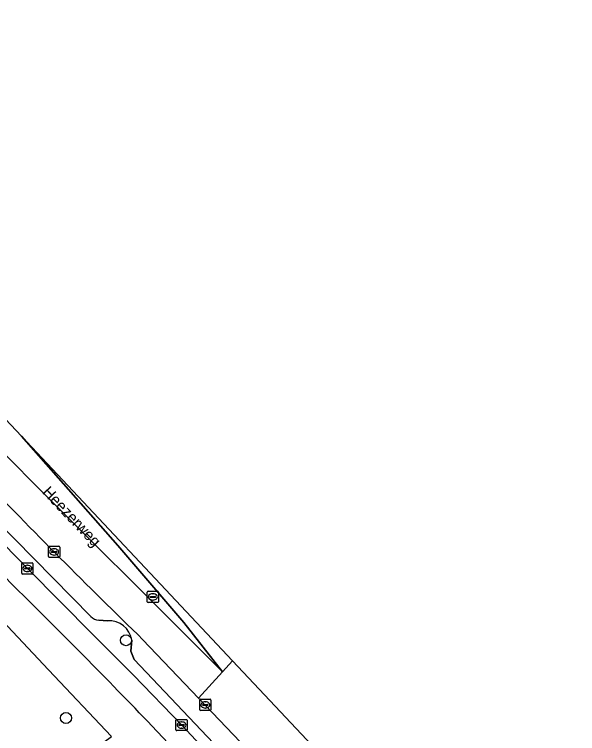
# Model space of a CAD drawing. Extents: x 162661 to 163484, y 380247 to 381230.
# Drawn here: x 163204.8 to 163255, y 381140.7 to 381204.7 of the extents above; entities that cross this region are included whole.
import ezdxf

# ---------------------------------------------------------------- set-up
doc = ezdxf.new("R2010")
doc.units = 0
for name, color, linetype in [('IMGEO_Berm_open', 7, 'Continuous'), ('IMGEO_Boom', 7, 'Continuous'), ('IMGEO_Erf', 7, 'Continuous'), ('IMGEO_Fietspad_gesloten', 7, 'Continuous'), ('IMGEO_Kolk', 7, 'Continuous'), ('IMGEO_Openbare_ruimte_label', 7, 'Continuous'), ('IMGEO_Parkeervlak_open', 7, 'Continuous'), ('IMGEO_Rijbaan_lokaal_gesloten', 7, 'Continuous'), ('IMGEO_Rioolput', 7, 'Continuous'), ('IMGEO_Voetpad_open', 7, 'Continuous')]:
    doc.layers.add(name, color=color, linetype=linetype)

msp = doc.modelspace()

# ---------------------------------------------------------------- linework, layer by layer
at = {"layer": 'IMGEO_Berm_open'}
for points in [[(163211.602, 381151.113), (163198.075, 381164.83), (163197.359, 381164.18), (163205.99, 381155.343), (163211.799, 381149.501), (163215.395, 381145.9), (163219.744, 381141.388), (163234.1, 381126.005), (163246.857, 381112.468), (163254.065, 381104.768)], [(163213.1, 381150.714), (163212.311, 381150.769)], [(163223.073, 381139.269), (163215.477, 381147.261), (163215.183, 381148.016), (163215.253, 381148.98)]]:
    msp.add_lwpolyline(points, dxfattribs=at)
for centre, radius, start, end in [((163212.41, 381151.875), 1.111, 223.34205, 264.89351), ((163213.279, 381148.733), 1.989, 7.13945, 95.16546)]:
    msp.add_arc(centre, radius, start, end, dxfattribs=at)
at = {"layer": 'IMGEO_Boom'}
for centre in [(163214.744, 381148.989), (163209.396, 381142.069)]:
    msp.add_circle(centre, 0.489, dxfattribs=at)
at = {"layer": 'IMGEO_Erf'}
msp.add_lwpolyline([(163185.468, 381170.109), (163185.803, 381170.433), (163184.607, 381171.672), (163174.993, 381181.631), (163172.387, 381184.371), (163170.634, 381181.219), (163168.737, 381177.81), (163167.586, 381173.451), (163158.896, 381140.547), (163152.265, 381116.648), (163171.519, 381109.536), (163213.453, 381140.413), (163207.843, 381146.366)], close=True, dxfattribs=at)
at = {"layer": 'IMGEO_Fietspad_gesloten'}
for points in [[(163234.1, 381126.005), (163219.744, 381141.388), (163215.395, 381145.9), (163211.799, 381149.501), (163205.99, 381155.343), (163197.359, 381164.18), (163196.244, 381165.283), (163193.035, 381168.573), (163178.747, 381183.413), (163164.651, 381198.209), (163163.242, 381196.786), (163167.194, 381192.6), (163189.021, 381169.931), (163204.799, 381153.749)], [(163217.057, 381141.357), (163222.96, 381135.118), (163269.7, 381085.146), (163302.54, 381049.896), (163303.348, 381049.029), (163349.187, 381000), (163381.324, 380965.637), (163403.356, 380942.043), (163438.582, 380904.399), (163442.528, 380900.205)]]:
    msp.add_lwpolyline(points, dxfattribs=at)
msp.add_arc((162825.277, 380766.073), 542.522, 43.76808, 45.60899, dxfattribs=at)
at = {"layer": 'IMGEO_Kolk'}
for p, q in [((163207.837, 381156.427), (163207.837, 381157.279)), ((163207.912, 381157.353), (163208.764, 381157.353)), ((163208.325, 381157.133), (163208.35, 381157.133)), ((163208.838, 381157.279), (163208.838, 381156.427)), ((163208.096, 381156.847), (163208.096, 381156.859)), ((163208.534, 381156.81), (163208.136, 381156.81)), ((163208.139, 381156.896), (163208.537, 381156.896)), ((163208.348, 381156.573), (163208.323, 381156.573)), ((163208.58, 381156.859), (163208.58, 381156.847)), ((163205.455, 381154.953), (163205.455, 381155.805)), ((163205.53, 381155.879), (163206.382, 381155.879)), ((163206.456, 381155.805), (163206.456, 381154.953)), ((163208.764, 381156.353), (163207.912, 381156.353)), ((163205.714, 381155.373), (163205.714, 381155.385)), ((163206.152, 381155.336), (163205.754, 381155.336)), ((163205.757, 381155.422), (163206.155, 381155.422)), ((163205.943, 381155.659), (163205.968, 381155.659)), ((163206.198, 381155.385), (163206.198, 381155.373)), ((163206.382, 381154.879), (163205.53, 381154.879)), ((163205.966, 381155.099), (163205.941, 381155.099)), ((163221.312, 381142.803), (163221.312, 381143.655)), ((163221.387, 381143.729), (163222.239, 381143.729)), ((163222.313, 381143.655), (163222.313, 381142.803)), ((163221.571, 381143.223), (163221.571, 381143.235)), ((163222.009, 381143.186), (163221.611, 381143.186)), ((163221.614, 381143.272), (163222.012, 381143.272)), ((163221.8, 381143.509), (163221.825, 381143.509)), ((163222.055, 381143.235), (163222.055, 381143.223)), ((163222.239, 381142.729), (163221.387, 381142.729)), ((163221.823, 381142.949), (163221.798, 381142.949)), ((163219.196, 381141.013), (163219.196, 381141.865)), ((163219.271, 381141.939), (163220.123, 381141.939)), ((163219.684, 381141.719), (163219.709, 381141.719)), ((163220.197, 381141.865), (163220.197, 381141.013)), ((163219.455, 381141.433), (163219.455, 381141.445)), ((163219.893, 381141.396), (163219.495, 381141.396)), ((163219.498, 381141.482), (163219.896, 381141.482)), ((163219.707, 381141.159), (163219.682, 381141.159)), ((163219.939, 381141.445), (163219.939, 381141.433)), ((163220.123, 381140.939), (163219.271, 381140.939))]:
    msp.add_line(p, q, dxfattribs=at)
for points in [[(163207.837, 381156.427), (163207.837, 381157.279)], [(163207.912, 381157.353), (163208.764, 381157.353)], [(163208.838, 381157.279), (163208.838, 381156.427)], [(163205.455, 381154.953), (163205.455, 381155.805)], [(163205.53, 381155.879), (163206.382, 381155.879)], [(163206.456, 381155.805), (163206.456, 381154.953)], [(163208.764, 381156.353), (163207.912, 381156.353)], [(163206.382, 381154.879), (163205.53, 381154.879)], [(163221.312, 381142.803), (163221.312, 381143.655)], [(163221.387, 381143.729), (163222.239, 381143.729)], [(163222.313, 381143.655), (163222.313, 381142.803)], [(163222.239, 381142.729), (163221.387, 381142.729)], [(163219.196, 381141.013), (163219.196, 381141.865)], [(163219.271, 381141.939), (163220.123, 381141.939)], [(163220.197, 381141.865), (163220.197, 381141.013)], [(163220.123, 381140.939), (163219.271, 381140.939)]]:
    msp.add_lwpolyline(points, dxfattribs=at)
for centre, radius, start, end in [((163207.914, 381157.277), 0.0765, 91.55205, 178.44795), ((163207.914, 381157.277), 0.0765, 91.55205, 178.44795), ((163208.762, 381157.277), 0.0765, 1.55205, 88.44795), ((163208.762, 381157.277), 0.0765, 1.55205, 88.44795), ((163208.136, 381156.856), 0.0403, 85.87752, 175.75265), ((163208.133, 381156.846), 0.0366, 178.93798, 274.71019), ((163208.537, 381156.853), 0.043, 264.86636, 352.45326), ((163208.541, 381156.858), 0.0386, 1.73085, 96.63898), ((163205.532, 381155.803), 0.0765, 91.55205, 178.44795), ((163205.532, 381155.803), 0.0765, 91.55205, 178.44795), ((163206.38, 381155.803), 0.0765, 1.55205, 88.44795), ((163206.38, 381155.803), 0.0765, 1.55205, 88.44795), ((163207.914, 381156.429), 0.0765, 181.55205, 268.44795), ((163207.914, 381156.429), 0.0765, 181.55205, 268.44795), ((163208.762, 381156.429), 0.0765, 271.55205, 358.44795), ((163208.762, 381156.429), 0.0765, 271.55205, 358.44795), ((163205.754, 381155.382), 0.0403, 85.87752, 175.75265), ((163205.751, 381155.372), 0.0366, 178.93798, 274.71019), ((163206.155, 381155.379), 0.043, 264.86636, 352.45326), ((163206.159, 381155.384), 0.0386, 1.73085, 96.63898), ((163205.532, 381154.955), 0.0765, 181.55205, 268.44795), ((163205.532, 381154.955), 0.0765, 181.55205, 268.44795), ((163206.38, 381154.955), 0.0765, 271.55205, 358.44795), ((163206.38, 381154.955), 0.0765, 271.55205, 358.44795), ((163221.389, 381143.653), 0.0765, 91.55205, 178.44795), ((163221.389, 381143.653), 0.0765, 91.55205, 178.44795), ((163222.237, 381143.653), 0.0765, 1.55205, 88.44795), ((163222.237, 381143.653), 0.0765, 1.55205, 88.44795), ((163221.611, 381143.232), 0.0403, 85.87752, 175.75265), ((163221.608, 381143.222), 0.0366, 178.93798, 274.71019), ((163222.012, 381143.229), 0.043, 264.86636, 352.45326), ((163222.016, 381143.234), 0.0386, 1.73085, 96.63898), ((163221.389, 381142.805), 0.0765, 181.55205, 268.44795), ((163221.389, 381142.805), 0.0765, 181.55205, 268.44795), ((163222.237, 381142.805), 0.0765, 271.55205, 358.44795), ((163222.237, 381142.805), 0.0765, 271.55205, 358.44795), ((163219.273, 381141.863), 0.0765, 91.55205, 178.44795), ((163219.273, 381141.863), 0.0765, 91.55205, 178.44795), ((163220.121, 381141.863), 0.0765, 1.55205, 88.44795), ((163220.121, 381141.863), 0.0765, 1.55205, 88.44795), ((163219.495, 381141.442), 0.0403, 85.87752, 175.75265), ((163219.492, 381141.432), 0.0366, 178.93798, 274.71019), ((163219.896, 381141.439), 0.043, 264.86636, 352.45326), ((163219.9, 381141.444), 0.0386, 1.73085, 96.63898), ((163219.273, 381141.015), 0.0765, 181.55205, 268.44795), ((163219.273, 381141.015), 0.0765, 181.55205, 268.44795), ((163220.121, 381141.015), 0.0765, 271.55205, 358.44795), ((163220.121, 381141.015), 0.0765, 271.55205, 358.44795)]:
    msp.add_arc(centre, radius, start, end, dxfattribs=at)
for centre, major_axis, ratio, start_param, end_param in [((163208.324, 381156.853), (-0.387, 0.002), 0.722429, 4.712389, 7.853982), ((163208.349, 381156.853), (-0.39, 0.002), 0.717154, 1.570796, 4.712389), ((163205.942, 381155.379), (-0.387, 0.002), 0.722429, 4.712389, 7.853982), ((163205.967, 381155.379), (-0.39, 0.002), 0.717154, 1.570796, 4.712389), ((163221.799, 381143.229), (-0.387, 0.002), 0.722429, 4.712389, 7.853982), ((163221.824, 381143.229), (-0.39, 0.002), 0.717154, 1.570796, 4.712389), ((163219.683, 381141.439), (-0.387, 0.002), 0.722429, 4.712389, 7.853982), ((163219.708, 381141.439), (-0.39, 0.002), 0.717154, 1.570796, 4.712389)]:
    msp.add_ellipse(centre, major_axis=major_axis, ratio=ratio, start_param=start_param, end_param=end_param, dxfattribs=at)
at = {"layer": 'IMGEO_Parkeervlak_open'}
for points in [[(163177.33, 381186.268), (163196.998, 381165.958), (163198.075, 381164.83), (163211.602, 381151.113)], [(163212.311, 381150.769), (163213.1, 381150.714)], [(163215.253, 381148.98), (163215.183, 381148.016), (163215.477, 381147.261), (163223.073, 381139.269)], [(163256.222, 381106.354), (163226.152, 381138.647), (163221.2, 381143.841), (163216.248, 381149.035)]]:
    msp.add_lwpolyline(points, dxfattribs=at)
for centre, radius, start, end in [((163626.709, 381572.111), 589.467, 223.855007, 225.867058), ((163212.41, 381151.875), 1.111, 223.34205, 264.89351), ((163213.279, 381148.733), 1.989, 7.13945, 95.16546)]:
    msp.add_arc(centre, radius, start, end, dxfattribs=at)
at = {"layer": 'IMGEO_Rijbaan_lokaal_gesloten'}
msp.add_lwpolyline([(163205.425, 381167.139), (163180.456, 381193.658), (163178.553, 381191.775), (163181.508, 381188.764), (163201.659, 381167.809), (163209.449, 381160.031), (163218.198, 381151.298), (163223.334, 381146.17), (163219.883, 381150.574), (163214.011, 381157.42)], close=True, dxfattribs=at)
for points in [[(163216.248, 381149.035), (163221.2, 381143.841), (163223.334, 381146.17), (163218.198, 381151.298), (163209.449, 381160.031), (163201.659, 381167.809), (163181.508, 381188.764), (163178.553, 381191.775)], [(163224.239, 381147.157), (163205.425, 381167.139), (163214.011, 381157.42), (163219.883, 381150.574), (163223.334, 381146.17), (163224.239, 381147.157)], [(163352.566, 381010.865), (163224.239, 381147.157), (163223.334, 381146.17), (163221.2, 381143.841), (163226.152, 381138.647), (163256.222, 381106.354), (163256.329, 381106.24), (163258.298, 381104.124), (163258.379, 381104.037), (163265.582, 381096.39), (163268.463, 381093.263), (163273.864, 381087.521), (163276.738, 381084.399), (163290.57, 381069.571), (163297.114, 381062.584), (163299.085, 381060.412), (163304.107, 381055.037), (163306.036, 381053.017), (163306.575, 381052.453), (163311.194, 381047.476), (163314.647, 381043.809), (163314.848, 381043.594), (163355.603, 381000)]]:
    msp.add_lwpolyline(points, dxfattribs=at)
msp.add_arc((163626.709, 381572.111), 589.467, 223.855007, 225.867058, dxfattribs=at)
at = {"layer": 'IMGEO_Rioolput'}
for p, q in [((163216.639, 381152.421), (163216.639, 381153.273)), ((163216.714, 381153.347), (163217.566, 381153.347)), ((163217.64, 381153.273), (163217.64, 381152.421)), ((163216.898, 381152.841), (163216.898, 381152.853)), ((163217.336, 381152.804), (163216.938, 381152.804)), ((163216.941, 381152.89), (163217.339, 381152.89)), ((163217.127, 381153.127), (163217.152, 381153.127)), ((163217.382, 381152.853), (163217.382, 381152.841)), ((163217.566, 381152.347), (163216.714, 381152.347)), ((163217.15, 381152.567), (163217.125, 381152.567))]:
    msp.add_line(p, q, dxfattribs=at)
for points in [[(163216.639, 381152.421), (163216.639, 381153.273)], [(163216.714, 381153.347), (163217.566, 381153.347)], [(163217.64, 381153.273), (163217.64, 381152.421)], [(163217.566, 381152.347), (163216.714, 381152.347)]]:
    msp.add_lwpolyline(points, dxfattribs=at)
for centre, radius, start, end in [((163216.716, 381153.271), 0.0765, 91.55205, 178.44795), ((163216.716, 381153.271), 0.0765, 91.55205, 178.44795), ((163217.564, 381153.271), 0.0765, 1.55205, 88.44795), ((163217.564, 381153.271), 0.0765, 1.55205, 88.44795), ((163216.938, 381152.85), 0.0403, 85.87752, 175.75265), ((163216.935, 381152.84), 0.0366, 178.93798, 274.71019), ((163217.339, 381152.847), 0.043, 264.86636, 352.45326), ((163217.343, 381152.852), 0.0386, 1.73085, 96.63898), ((163216.716, 381152.423), 0.0765, 181.55205, 268.44795), ((163216.716, 381152.423), 0.0765, 181.55205, 268.44795), ((163217.564, 381152.423), 0.0765, 271.55205, 358.44795), ((163217.564, 381152.423), 0.0765, 271.55205, 358.44795)]:
    msp.add_arc(centre, radius, start, end, dxfattribs=at)
for centre, major_axis, ratio, start_param, end_param in [((163217.126, 381152.847), (-0.387, 0.002), 0.722429, 4.712389, 7.853982), ((163217.151, 381152.847), (-0.39, 0.002), 0.717154, 1.570796, 4.712389)]:
    msp.add_ellipse(centre, major_axis=major_axis, ratio=ratio, start_param=start_param, end_param=end_param, dxfattribs=at)
at = {"layer": 'IMGEO_Voetpad_open'}
for points in [[(163204.799, 381153.749), (163189.021, 381169.931), (163167.194, 381192.6), (163163.242, 381196.786), (163159.652, 381200.629), (163155.766, 381204.698)], [(163153.843, 381204.372), (163153.632, 381203.127), (163161.496, 381194.76), (163161.643, 381194.904), (163164.41, 381191.978), (163165.968, 381191.113), (163172.387, 381184.371), (163174.993, 381181.631), (163184.607, 381171.672), (163185.803, 381170.433), (163185.468, 381170.109), (163207.843, 381146.366), (163213.453, 381140.413)], [(163403.356, 380942.043), (163381.324, 380965.637), (163349.187, 381000), (163303.348, 381049.029), (163302.54, 381049.896), (163269.7, 381085.146), (163222.96, 381135.118), (163217.057, 381141.357)]]:
    msp.add_lwpolyline(points, dxfattribs=at)
msp.add_arc((162825.277, 380766.073), 542.522, 43.76808, 45.60899, dxfattribs=at)

# ---------------------------------------------------------------- texts
at = {"layer": 'IMGEO_Openbare_ruimte_label'}
msp.add_text('Heezerweg', height=1, rotation=313.62257, dxfattribs=at).set_placement((163207.222, 381162.111))

doc.saveas('drawing.dxf')
